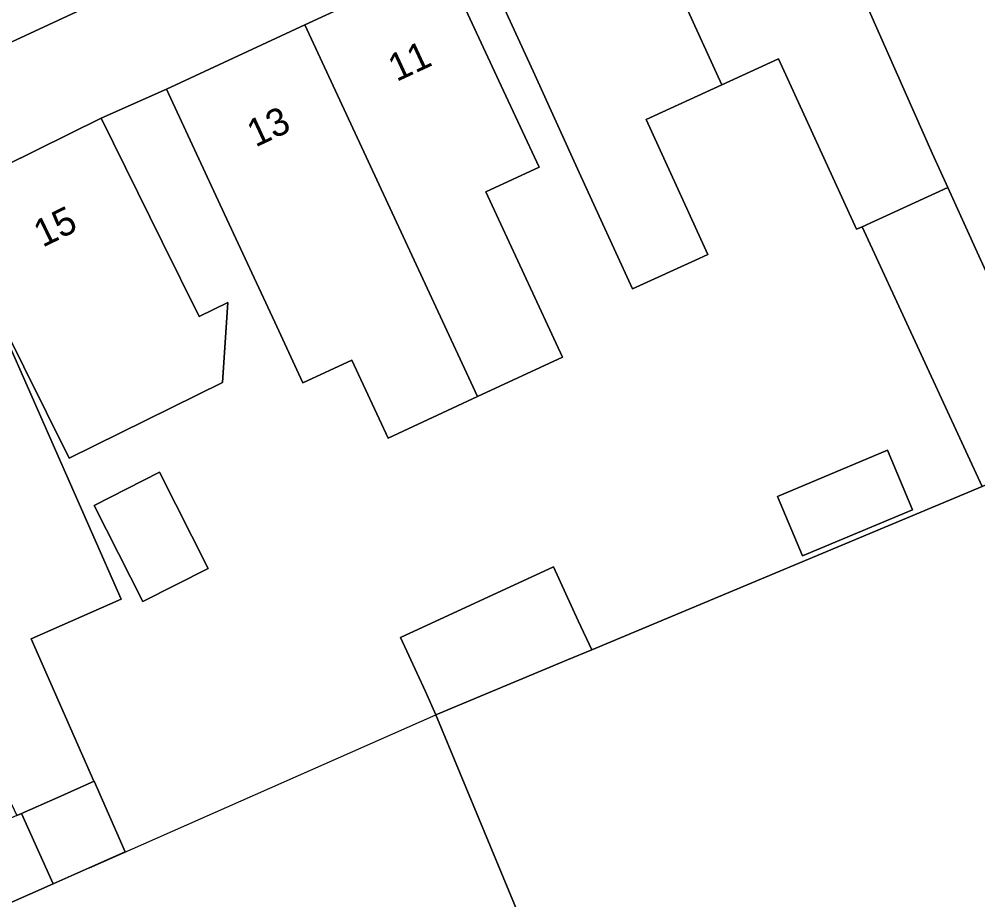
# Model space of a CAD drawing. Extents: x 160377 to 161131, y 383938 to 384853.
# Drawn here: x 161028.51 to 161063.3, y 384302.76 to 384334.71 of the extents above; entities that cross this region are included whole.
import ezdxf

# ---------------------------------------------------------------- set-up
doc = ezdxf.new("R2010")
doc.units = 0
for name, color, linetype in [('IMGEO_Erf', 7, 'Continuous'), ('IMGEO_Muur', 7, 'Continuous'), ('IMGEO_Pand', 7, 'Continuous'), ('IMGEO_Pand_nummerreeks', 7, 'Continuous'), ('IMGEO_Rijbaan_lokaal_open', 7, 'Continuous'), ('IMGEO_Voetpad_open', 7, 'Continuous')]:
    doc.layers.add(name, color=color, linetype=linetype)

msp = doc.modelspace()

# ---------------------------------------------------------------- linework, layer by layer
at = {"layer": 'IMGEO_Erf'}
for points in [[(161052.467, 384288.186), (161043.635, 384309.473), (161043.256, 384310.316), (161042.353, 384312.273), (161047.899, 384314.834), (161048.802, 384312.878), (161049.287, 384311.826), (161063.456, 384317.756), (161059.102, 384327.179), (161058.895, 384327.084), (161056.065, 384333.269), (161054.008, 384332.328), (161051.263, 384331.072), (161053.506, 384326.171), (161053.189, 384326.026), (161050.771, 384324.923), (161048.898, 384329.016), (161047.159, 384332.817), (161045.078, 384337.363)], [(161043.899, 384336.828), (161046.004, 384332.293), (161047.376, 384329.338), (161045.449, 384328.444), (161048.232, 384322.45), (161045.14, 384321.014), (161041.897, 384319.509), (161040.584, 384322.337), (161038.808, 384321.512), (161037.783, 384323.72), (161035.966, 384327.634), (161033.861, 384332.169), (161031.487, 384331.117), (161033.698, 384326.633), (161035.037, 384323.918), (161036.085, 384324.435), (161035.894, 384321.525), (161030.319, 384318.775), (161027.863, 384323.756)], [(161026.815, 384325.881), (161032.212, 384313.667), (161028.944, 384312.223), (161031.223, 384307.065), (161031.228, 384307.055), (161032.36, 384304.492), (161029.741, 384303.335), (161023.587, 384300.616)]]:
    msp.add_lwpolyline(points, dxfattribs=at)
for points in [[(161056.035, 384317.395), (161060.025, 384319.065), (161060.928, 384316.907), (161056.938, 384315.237)], [(161031.23, 384317.067), (161033.598, 384318.27), (161035.369, 384314.78), (161033.001, 384313.578)]]:
    msp.add_lwpolyline(points, close=True, dxfattribs=at)
at = {"layer": 'IMGEO_Muur'}
msp.add_lwpolyline([(161031.058, 384303.917), (161043.635, 384309.473)], dxfattribs=at)
at = {"layer": 'IMGEO_Pand'}
for points in [[(161063.869, 384340.464), (161061.789, 384345.01), (161056.087, 384342.401), (161061.638, 384329.845), (161062.208, 384328.6), (161063.341, 384326.125), (161063.67, 384325.406), (161067.13, 384326.989), (161064.382, 384332.994), (161066.784, 384334.093)], [(161056.087, 384342.401), (161050.558, 384339.871), (161054.008, 384332.328), (161056.065, 384333.269), (161058.895, 384327.084), (161059.102, 384327.179), (161062.208, 384328.6), (161061.638, 384329.845)], [(161051.263, 384331.072), (161054.008, 384332.328), (161050.558, 384339.871), (161045.078, 384337.363), (161047.159, 384332.817), (161048.898, 384329.016), (161050.771, 384324.923), (161053.189, 384326.026), (161053.506, 384326.171)], [(161045.14, 384321.014), (161048.232, 384322.45), (161045.449, 384328.444), (161047.376, 384329.338), (161046.004, 384332.293), (161043.899, 384336.828), (161038.881, 384334.499)], [(161045.14, 384321.014), (161038.881, 384334.499), (161033.861, 384332.169), (161035.966, 384327.634), (161037.783, 384323.72), (161038.808, 384321.512), (161040.584, 384322.337), (161041.897, 384319.509)], [(161033.698, 384326.633), (161031.487, 384331.117), (161025.652, 384328.24), (161026.815, 384325.881), (161027.863, 384323.756), (161030.319, 384318.775), (161035.894, 384321.525), (161036.085, 384324.435), (161035.037, 384323.918)], [(161063.67, 384325.406), (161063.341, 384326.125), (161062.208, 384328.6), (161059.102, 384327.179), (161063.456, 384317.756), (161064.108, 384318.029), (161064.145, 384317.949), (161066.575, 384319.061), (161066.332, 384319.592), (161065.468, 384321.479)], [(161026.815, 384325.881), (161025.652, 384328.24), (161024.781, 384327.963), (161019.5, 384325.464), (161025.362, 384313.084), (161025.056, 384312.939), (161028.428, 384305.817), (161028.593, 384305.89), (161029.914, 384306.473), (161031.228, 384307.055), (161031.223, 384307.065), (161028.944, 384312.223), (161032.212, 384313.667)], [(161074.82, 384302.027), (161073.837, 384304.457), (161072.112, 384308.722), (161070.425, 384312.894), (161070.278, 384312.832), (161070.04, 384312.733), (161067.27, 384319.352), (161066.575, 384319.061), (161064.145, 384317.949), (161064.108, 384318.029), (161063.456, 384317.756), (161049.287, 384311.826), (161048.407, 384311.458), (161043.635, 384309.473), (161052.467, 384288.186), (161056.088, 384279.458), (161075.193, 384287.422), (161079.928, 384289.396)], [(161056.035, 384317.395), (161056.938, 384315.237), (161060.928, 384316.907), (161060.025, 384319.065)], [(161033.598, 384318.27), (161031.23, 384317.067), (161033.001, 384313.578), (161035.369, 384314.78)], [(161048.802, 384312.878), (161047.899, 384314.834), (161042.353, 384312.273), (161043.256, 384310.316), (161043.635, 384309.473), (161048.407, 384311.458), (161049.287, 384311.826)], [(161031.228, 384307.055), (161029.914, 384306.473), (161028.593, 384305.89), (161029.741, 384303.335), (161032.36, 384304.492)], [(161029.741, 384303.335), (161028.593, 384305.89), (161028.428, 384305.817), (161025.657, 384304.593), (161022.436, 384303.17), (161023.587, 384300.616)]]:
    msp.add_lwpolyline(points, close=True, dxfattribs=at)
at = {"layer": 'IMGEO_Rijbaan_lokaal_open'}
msp.add_lwpolyline([(161020.829, 384335.073), (161020.296, 384334.846), (161022.032, 384331.013), (161034.607, 384336.847), (161032.896, 384340.691)], dxfattribs=at)
at = {"layer": 'IMGEO_Voetpad_open'}
for points in [[(161025.652, 384328.24), (161031.487, 384331.117), (161033.861, 384332.169), (161038.881, 384334.499), (161043.899, 384336.828), (161045.078, 384337.363), (161050.558, 384339.871), (161056.087, 384342.401), (161061.789, 384345.01), (161062.801, 384345.505), (161071.147, 384349.224), (161072.219, 384349.75), (161079.262, 384353.06), (161079.329, 384352.917), (161080.743, 384353.538), (161087.991, 384356.719), (161093.399, 384359.216), (161096.313, 384360.561), (161098.823, 384359.576), (161096.442, 384365.097), (161093.426, 384363.728), (161091.621, 384362.925), (161090.624, 384362.472)], [(161037.489, 384336.282), (161036.157, 384336.887), (161035.64, 384337.035), (161034.917, 384336.972), (161034.607, 384336.847), (161022.032, 384331.013), (161021.555, 384330.779), (161021.201, 384330.613)]]:
    msp.add_lwpolyline(points, dxfattribs=at)

# ---------------------------------------------------------------- texts
at = {"layer": 'IMGEO_Pand_nummerreeks'}
for s, rotation, p in [('11', 24.8977, (161042.206, 384332.427)), ('13', 24.8977, (161037.084, 384330.049)), ('15', 26.2472, (161029.36, 384326.411))]:
    msp.add_text(s, height=1, rotation=rotation, dxfattribs=at).set_placement(p)

doc.saveas('drawing.dxf')
